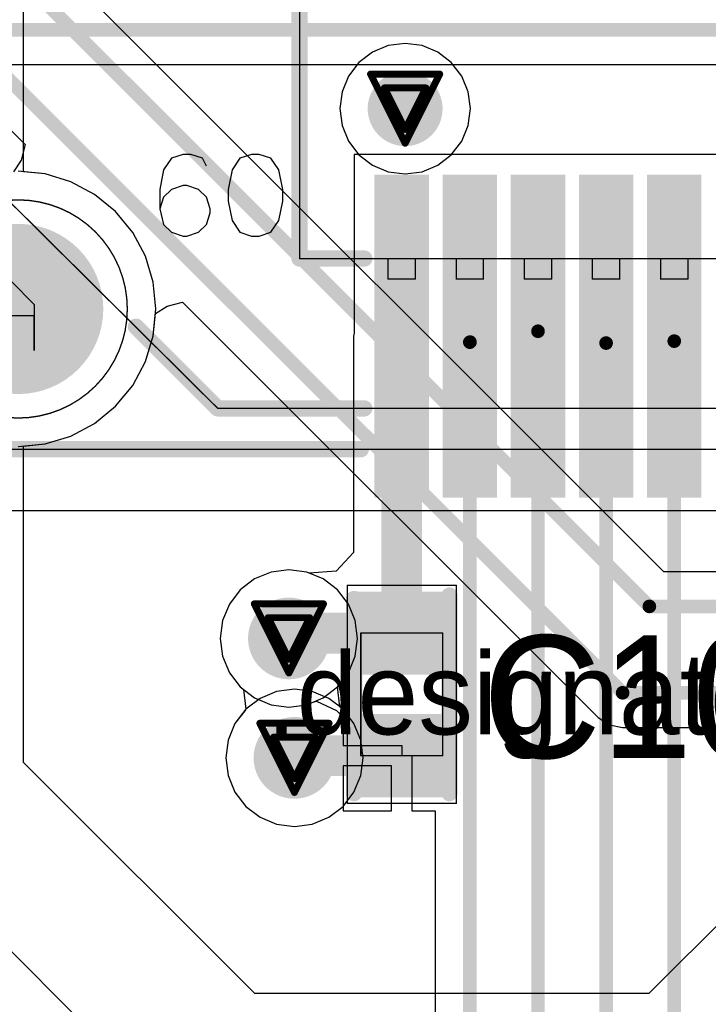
# Model space of a CAD drawing. Header units: millimetres. Extents: x 138 to 555, y 26 to 334.
# Tile 471 of 656: x 270 to 275, y 142 to 149. Entities that reach past the tile are written whole.
import ezdxf

# ---------------------------------------------------------------- set-up
doc = ezdxf.new("R2010")
doc.units = ezdxf.units.MM
for name, color, linetype in [('BottomLayer', 5, 'Continuous'), ('BottomSolder', 6, 'Continuous'), ('DrillDrawing', 1, 'Continuous'), ('Mechanical20', 56, 'Continuous'), ('Mechanical27', 56, 'Continuous'), ('MidLayer1', 16, 'Continuous'), ('MidLayer2', 76, 'Continuous'), ('MidLayer3', 90, 'Continuous'), ('MidLayer4', 156, 'Continuous'), ('MultiLayer', 9, 'Continuous'), ('PadHoleLayer', 156, 'Continuous'), ('TopLayer', 1, 'Continuous'), ('TopOverlay', 2, 'Continuous'), ('TopPaste', 8, 'Continuous'), ('TopSolder', 216, 'Continuous'), ('ViaHoleLayer', 16, 'Continuous')]:
    doc.layers.add(name, color=color, linetype=linetype)

# ---------------------------------------------------------------- blocks, each defined once
blk = doc.blocks.new('CON_SAMTEC_QSH_030_01_F_D_A_LCD_MB1230_505')
at = {"layer": 'BottomLayer', "const_width": 0.25}
blk.add_lwpolyline([(9.94, 2.67, 1), (10.19, 2.67, 1)], format="xyb", close=True, dxfattribs=at)
at = {"layer": 'BottomSolder', "const_width": 0.625}
blk.add_lwpolyline([(9.7525, 2.67, 1), (10.3775, 2.67, 1)], format="xyb", close=True, dxfattribs=at)
at = {"layer": 'Mechanical20', "const_width": 0.01}
blk.add_lwpolyline([(11, 4.15), (-11, 4.15)], dxfattribs=at)
at = {"layer": 'Mechanical27'}
for p, q in [((8.2094, 2.1064), (8.1522, 2.0207)), ((8.2951, 2.1349), (8.2094, 2.1064)), ((8.3522, 2.1349), (8.2951, 2.1349)), ((8.4379, 2.1064), (8.3522, 2.1349)), ((8.495, 2.0207), (8.4379, 2.1064)), ((8.7407, 2.1064), (8.6835, 2.0492)), ((8.8264, 2.1349), (8.7407, 2.1064)), ((8.8549, 2.1349), (8.8264, 2.1349)), ((8.9406, 2.1064), (8.8549, 2.1349)), ((8.9978, 2.0492), (8.9406, 2.1064)), ((8.6835, 2.0492), (8.655, 1.9635)), ((9.0263, 1.935), (8.9978, 2.0492)), ((8.1522, 2.0207), (8.1237, 1.8778)), ((8.5236, 1.8778), (8.495, 2.0207)), ((8.655, 1.9635), (8.655, 1.935)), ((8.655, 1.935), (8.6835, 1.8493)), ((8.9978, 1.8493), (9.0263, 1.935)), ((9.0263, 1.7922), (9.0263, 1.935)), ((8.1237, 1.8778), (8.1237, 1.7922)), ((8.5236, 1.7922), (8.5236, 1.8778)), ((8.6835, 1.8493), (8.7407, 1.7922)), ((8.9406, 1.7922), (8.9978, 1.8493)), ((8.1237, 1.7922), (8.1522, 1.6493)), ((8.495, 1.6493), (8.5236, 1.7922)), ((8.7407, 1.7922), (8.8264, 1.7636)), ((8.8264, 1.7636), (8.8549, 1.7636)), ((8.8549, 1.7636), (8.9406, 1.7922)), ((8.9978, 1.6493), (9.0263, 1.7922)), ((8.1522, 1.6493), (8.2094, 1.5636)), ((8.4379, 1.5636), (8.495, 1.6493)), ((8.6835, 1.6208), (8.7121, 1.5636)), ((8.9406, 1.5636), (8.9978, 1.6493)), ((8.2094, 1.5636), (8.2951, 1.5351)), ((8.2951, 1.5351), (8.3522, 1.5351)), ((8.3522, 1.5351), (8.4379, 1.5636)), ((8.7121, 1.5636), (8.7978, 1.5351)), ((8.7978, 1.5351), (8.8549, 1.5351)), ((8.8549, 1.5351), (8.9406, 1.5636))]:
    blk.add_line(p, q, dxfattribs=at)
at = {"layer": 'Mechanical27', "const_width": 0.01}
for points in [[(10.8, 3.7), (-10.8, 3.7)], [(8.6, 3.4), (-8.6, 3.4)], [(10.5, 1.5125), (8.6, 3.4)], [(5.35, 2.45), (5.15, 2.45)], [(5.15, 2.45), (5.15, 2.3)], [(5.35, 2.45), (5.35, 2.3)], [(5.85, 2.45), (5.65, 2.45)], [(5.65, 2.45), (5.65, 2.3)], [(5.85, 2.45), (5.85, 2.3)], [(6.35, 2.45), (6.15, 2.45)], [(6.15, 2.45), (6.15, 2.3)], [(6.35, 2.45), (6.35, 2.3)], [(6.85, 2.45), (6.65, 2.45)], [(6.65, 2.45), (6.65, 2.3)], [(6.85, 2.45), (6.85, 2.3)], [(7.35, 2.45), (7.15, 2.45)], [(7.15, 2.45), (7.15, 2.3)], [(7.35, 2.45), (7.35, 2.3)], [(8, 2.3), (-8, 2.3)], [(5.35, 2.3), (5.15, 2.3)], [(5.85, 2.3), (5.65, 2.3)], [(6.35, 2.3), (6.15, 2.3)], [(6.85, 2.3), (6.65, 2.3)], [(7.35, 2.3), (7.15, 2.3)], [(8, 2.3), (8, 0.25)]]:
    blk.add_lwpolyline(points, dxfattribs=at)
at = {"layer": 'Mechanical27', "const_width": 0.005}
for points in [[(8.5975, 3.4, 1), (8.6025, 3.4, 1)], [(8.5975, 3.4, 1), (8.6025, 3.4, 1)], [(5.1475, 2.45, 1), (5.1525, 2.45, 1)], [(5.1475, 2.45, 1), (5.1525, 2.45, 1)], [(5.3475, 2.45, 1), (5.3525, 2.45, 1)], [(5.3475, 2.45, 1), (5.3525, 2.45, 1)], [(5.6475, 2.45, 1), (5.6525, 2.45, 1)], [(5.6475, 2.45, 1), (5.6525, 2.45, 1)], [(5.8475, 2.45, 1), (5.8525, 2.45, 1)], [(5.8475, 2.45, 1), (5.8525, 2.45, 1)], [(6.1475, 2.45, 1), (6.1525, 2.45, 1)], [(6.1475, 2.45, 1), (6.1525, 2.45, 1)], [(6.3475, 2.45, 1), (6.3525, 2.45, 1)], [(6.3475, 2.45, 1), (6.3525, 2.45, 1)], [(6.6475, 2.45, 1), (6.6525, 2.45, 1)], [(6.6475, 2.45, 1), (6.6525, 2.45, 1)], [(6.8475, 2.45, 1), (6.8525, 2.45, 1)], [(6.8475, 2.45, 1), (6.8525, 2.45, 1)], [(7.1475, 2.45, 1), (7.1525, 2.45, 1)], [(7.1475, 2.45, 1), (7.1525, 2.45, 1)], [(7.3475, 2.45, 1), (7.3525, 2.45, 1)], [(7.3475, 2.45, 1), (7.3525, 2.45, 1)], [(5.1475, 2.3, 1), (5.1525, 2.3, 1)], [(5.1475, 2.3, 1), (5.1525, 2.3, 1)], [(5.3475, 2.3, 1), (5.3525, 2.3, 1)], [(5.3475, 2.3, 1), (5.3525, 2.3, 1)], [(5.6475, 2.3, 1), (5.6525, 2.3, 1)], [(5.6475, 2.3, 1), (5.6525, 2.3, 1)], [(5.8475, 2.3, 1), (5.8525, 2.3, 1)], [(5.8475, 2.3, 1), (5.8525, 2.3, 1)], [(6.1475, 2.3, 1), (6.1525, 2.3, 1)], [(6.1475, 2.3, 1), (6.1525, 2.3, 1)], [(6.3475, 2.3, 1), (6.3525, 2.3, 1)], [(6.3475, 2.3, 1), (6.3525, 2.3, 1)], [(6.6475, 2.3, 1), (6.6525, 2.3, 1)], [(6.6475, 2.3, 1), (6.6525, 2.3, 1)], [(6.8475, 2.3, 1), (6.8525, 2.3, 1)], [(6.8475, 2.3, 1), (6.8525, 2.3, 1)], [(7.1475, 2.3, 1), (7.1525, 2.3, 1)], [(7.1475, 2.3, 1), (7.1525, 2.3, 1)], [(7.3475, 2.3, 1), (7.3525, 2.3, 1)], [(7.3475, 2.3, 1), (7.3525, 2.3, 1)], [(7.9975, 2.3, 1), (8.0025, 2.3, 1)], [(7.9975, 2.3, 1), (8.0025, 2.3, 1)]]:
    blk.add_lwpolyline(points, format="xyb", close=True, dxfattribs=at)
at = {"layer": 'MidLayer1', "const_width": 0.25}
blk.add_lwpolyline([(9.94, 2.67, 1), (10.19, 2.67, 1)], format="xyb", close=True, dxfattribs=at)
at = {"layer": 'MidLayer2', "const_width": 0.25}
blk.add_lwpolyline([(9.94, 2.67, 1), (10.19, 2.67, 1)], format="xyb", close=True, dxfattribs=at)
at = {"layer": 'MidLayer3', "const_width": 0.25}
blk.add_lwpolyline([(9.94, 2.67, 1), (10.19, 2.67, 1)], format="xyb", close=True, dxfattribs=at)
at = {"layer": 'MidLayer4', "const_width": 0.25}
blk.add_lwpolyline([(9.94, 2.67, 1), (10.19, 2.67, 1)], format="xyb", close=True, dxfattribs=at)
at = {"layer": 'MultiLayer'}
for points, const_width in [([(10.866, 2.67, 1), (9.264, 2.67, 1)], 0.01), ([(9.94, 2.67, 1), (10.19, 2.67, 1)], 0.25), ([(9.2615, 2.67, 1), (9.2665, 2.67, 1)], 0.005)]:
    blk.add_lwpolyline(points, format="xyb", close=True, dxfattribs=dict(at, const_width=const_width))
at = {"layer": 'PadHoleLayer', "const_width": 0.525}
blk.add_lwpolyline([(9.8025, 2.67, 1), (10.3275, 2.67, 1)], format="xyb", close=True, dxfattribs=at)
at = {"layer": 'TopLayer', "const_width": 0.25}
blk.add_lwpolyline([(9.94, 2.67, 1), (10.19, 2.67, 1)], format="xyb", close=True, dxfattribs=at)
at = {"layer": 'TopLayer'}
for points in [[(5.1, 4.005), (5.1, 1.735), (5.4, 4.005), (5.4, 1.735)], [(5.6, 4.005), (5.6, 1.735), (5.9, 4.005), (5.9, 1.735)], [(6.1, 4.005), (6.1, 1.735), (6.4, 4.005), (6.4, 1.735)], [(6.6, 4.005), (6.6, 1.735), (6.9, 4.005), (6.9, 1.735)], [(7.1, 4.005), (7.1, 1.735), (7.4, 4.005), (7.4, 1.735)]]:
    blk.add_solid(points, dxfattribs=at)
at = {"layer": 'TopOverlay', "const_width": 0.12}
for points in [[(10.8, 3.7), (7.55, 3.7)], [(8.6, 3.4), (7.525, 3.4)], [(9.2, 2.8), (8.6, 3.4)], [(8, 2.3), (7.525, 2.3)], [(8, 2.3), (8, 0.35)]]:
    blk.add_lwpolyline(points, dxfattribs=at)
at = {"layer": 'TopOverlay', "const_width": 0.06}
for points in [[(7.52, 3.7, 1), (7.58, 3.7, 1)], [(7.495, 3.4, 1), (7.555, 3.4, 1)], [(8.57, 3.4, 1), (8.63, 3.4, 1)], [(8.57, 3.4, 1), (8.63, 3.4, 1)], [(9.17, 2.8, 1), (9.23, 2.8, 1)], [(7.495, 2.3, 1), (7.555, 2.3, 1)], [(7.97, 2.3, 1), (8.03, 2.3, 1)], [(7.97, 2.3, 1), (8.03, 2.3, 1)]]:
    blk.add_lwpolyline(points, format="xyb", close=True, dxfattribs=at)
at = {"layer": 'TopPaste'}
for points in [[(5.1, 4.005), (5.1, 1.735), (5.4, 4.005), (5.4, 1.735)], [(5.6, 4.005), (5.6, 1.735), (5.9, 4.005), (5.9, 1.735)], [(6.1, 4.005), (6.1, 1.735), (6.4, 4.005), (6.4, 1.735)], [(6.6, 4.005), (6.6, 1.735), (6.9, 4.005), (6.9, 1.735)], [(7.1, 4.005), (7.1, 1.735), (7.4, 4.005), (7.4, 1.735)]]:
    blk.add_solid(points, dxfattribs=at)
at = {"layer": 'TopSolder', "const_width": 0.625}
blk.add_lwpolyline([(9.7525, 2.67, 1), (10.3775, 2.67, 1)], format="xyb", close=True, dxfattribs=at)
at = {"layer": 'TopSolder'}
for points in [[(5.05, 4.055), (5.05, 1.685), (5.45, 4.055), (5.45, 1.685)], [(5.55, 4.055), (5.55, 1.685), (5.95, 4.055), (5.95, 1.685)], [(6.05, 4.055), (6.05, 1.685), (6.45, 4.055), (6.45, 1.685)], [(6.55, 4.055), (6.55, 1.685), (6.95, 4.055), (6.95, 1.685)], [(7.05, 4.055), (7.05, 1.685), (7.45, 4.055), (7.45, 1.685)]]:
    blk.add_solid(points, dxfattribs=at)
blk = doc.blocks.new('C0402_867')
at = {"layer": 'Mechanical20', "const_width": 0.01}
for points in [[(-0.8, 0.4), (0.8, 0.4)], [(-0.8, 0.4), (-0.8, -0.4)], [(0.8, 0.4), (0.8, -0.4)], [(-0.8, -0.4), (0.8, -0.4)]]:
    blk.add_lwpolyline(points, dxfattribs=at)
at = {"layer": 'Mechanical20', "const_width": 0.005}
for points in [[(-0.8025, 0.4, 1), (-0.7975, 0.4, 1)], [(-0.8025, 0.4, 1), (-0.7975, 0.4, 1)], [(0.7975, 0.4, 1), (0.8025, 0.4, 1)], [(0.7975, 0.4, 1), (0.8025, 0.4, 1)], [(-0.8025, -0.4, 1), (-0.7975, -0.4, 1)], [(-0.8025, -0.4, 1), (-0.7975, -0.4, 1)], [(0.7975, -0.4, 1), (0.8025, -0.4, 1)], [(0.7975, -0.4, 1), (0.8025, -0.4, 1)]]:
    blk.add_lwpolyline(points, format="xyb", close=True, dxfattribs=at)
at = {"layer": 'Mechanical27', "const_width": 0.01}
for points in [[(-0.45, 0.3), (0.45, 0.3)], [(-0.45, 0.3), (-0.45, -0.3)], [(0.45, 0.3), (0.45, -0.3)], [(-0.45, -0.3), (0.45, -0.3)]]:
    blk.add_lwpolyline(points, dxfattribs=at)
at = {"layer": 'Mechanical27', "const_width": 0.005}
for points in [[(-0.4525, 0.3, 1), (-0.4475, 0.3, 1)], [(-0.4525, 0.3, 1), (-0.4475, 0.3, 1)], [(0.4475, 0.3, 1), (0.4525, 0.3, 1)], [(0.4475, 0.3, 1), (0.4525, 0.3, 1)], [(-0.4525, -0.3, 1), (-0.4475, -0.3, 1)], [(-0.4525, -0.3, 1), (-0.4475, -0.3, 1)], [(0.4475, -0.3, 1), (0.4525, -0.3, 1)], [(0.4475, -0.3, 1), (0.4525, -0.3, 1)]]:
    blk.add_lwpolyline(points, format="xyb", close=True, dxfattribs=at)
at = {"layer": 'TopLayer'}
for points in [[(-0.195, -0.28), (-0.195, 0.28), (-0.705, -0.28), (-0.705, 0.28)], [(0.705, -0.28), (0.705, 0.28), (0.195, -0.28), (0.195, 0.28)]]:
    blk.add_solid(points, dxfattribs=at)
at = {"layer": 'TopOverlay', "const_width": 0.12}
for points in [[(-0.725, 0.35), (0.7, 0.35)], [(-0.725, -0.35), (0.725, -0.35)]]:
    blk.add_lwpolyline(points, dxfattribs=at)
at = {"layer": 'TopOverlay', "const_width": 0.06}
for points in [[(-0.755, 0.35, 1), (-0.695, 0.35, 1)], [(0.67, 0.35, 1), (0.73, 0.35, 1)], [(-0.755, -0.35, 1), (-0.695, -0.35, 1)], [(0.695, -0.35, 1), (0.755, -0.35, 1)]]:
    blk.add_lwpolyline(points, format="xyb", close=True, dxfattribs=at)
at = {"layer": 'TopPaste'}
for points in [[(-0.195, -0.28), (-0.195, 0.28), (-0.705, -0.28), (-0.705, 0.28)], [(0.705, -0.28), (0.705, 0.28), (0.195, -0.28), (0.195, 0.28)]]:
    blk.add_solid(points, dxfattribs=at)
at = {"layer": 'TopSolder'}
for points in [[(-0.145, -0.33), (-0.145, 0.33), (-0.755, -0.33), (-0.755, 0.33)], [(0.755, -0.33), (0.755, 0.33), (0.145, -0.33), (0.145, 0.33)]]:
    blk.add_solid(points, dxfattribs=at)

msp = doc.modelspace()

# ---------------------------------------------------------------- linework, layer by layer
at = {"layer": 'BottomLayer'}
for p, q in [((274.4936, 144.9082), (269.7814, 149.6204)), ((269.2618, 148.5884), (269.8061, 148.0442)), ((269.8061, 148.0442), (269.7767, 147.9305)), ((269.7767, 147.9305), (269.7225, 147.845)), ((270.763, 146.8044), (270.8485, 146.8586)), ((270.8485, 146.8586), (270.9623, 146.888)), ((270.9623, 146.888), (274.0116, 143.8387)), ((270.7469, 146.6402), (270.763, 146.8044)), ((270.6893, 146.4506), (270.7469, 146.6402)), ((270.5959, 146.2758), (270.6893, 146.4506)), ((270.4702, 146.1226), (270.5959, 146.2758)), ((270.317, 145.9969), (270.4702, 146.1226)), ((270.1423, 145.9035), (270.317, 145.9969)), ((269.9527, 145.846), (270.1423, 145.9035)), ((269.7555, 145.8266), (269.9527, 145.846)), ((271.612, 144.9053), (271.4903, 144.8549)), ((271.7425, 144.9225), (271.612, 144.9053)), ((271.873, 144.9053), (271.7425, 144.9225)), ((271.9946, 144.8549), (271.873, 144.9053)), ((277.1015, 144.9082), (274.4936, 144.9082)), ((271.4903, 144.8549), (271.3859, 144.7748)), ((272.0991, 144.7748), (271.9946, 144.8549)), ((271.3859, 144.7748), (271.3057, 144.6703)), ((272.1792, 144.6703), (272.0991, 144.7748)), ((271.3057, 144.6703), (271.2554, 144.5487)), ((272.2296, 144.5487), (272.1792, 144.6703)), ((271.2554, 144.5487), (271.2382, 144.4182)), ((272.2468, 144.4182), (272.2296, 144.5487)), ((271.2382, 144.4182), (271.2554, 144.2877)), ((272.2296, 144.2877), (272.2468, 144.4182)), ((271.2554, 144.2877), (271.3057, 144.166)), ((272.1792, 144.166), (272.2296, 144.2877)), ((271.3057, 144.166), (271.3859, 144.0616)), ((272.0991, 144.0616), (272.1792, 144.166)), ((271.3859, 144.0616), (271.4903, 143.9814)), ((271.9946, 143.9814), (272.0991, 144.0616)), ((271.4903, 143.9814), (271.612, 143.9311)), ((271.873, 143.9311), (271.9946, 143.9814)), ((271.612, 143.9311), (271.7425, 143.9139)), ((271.7425, 143.9139), (271.873, 143.9311)), ((274.0116, 143.8387), (274.0943, 143.7834)), ((274.0943, 143.7834), (274.1918, 143.764)), ((274.1918, 143.764), (276.145, 143.764))]:
    msp.add_line(p, q, dxfattribs=at)
at = {"layer": 'BottomLayer', "const_width": 0.1}
for points in [[(269.6012, 149.4402), (274.388, 144.6533)], [(269.3674, 148.8433), (274.1918, 144.0189)], [(274.388, 144.6533), (277.5294, 144.6533)], [(274.1918, 144.0189), (277.683, 144.0189)]]:
    msp.add_lwpolyline(points, dxfattribs=at)
at = {"layer": 'BottomLayer'}
for points, const_width in [([(272.458, 148.3082, 1), (272.733, 148.3082, 1)], 0.275), ([(271.5925, 144.4182, 1), (271.8925, 144.4182, 1)], 0.3), ([(274.363, 144.6533, 1), (274.413, 144.6533, 1)], 0.05), ([(274.363, 144.6533, 1), (274.413, 144.6533, 1)], 0.05), ([(274.1668, 144.0189, 1), (274.2168, 144.0189, 1)], 0.05), ([(274.1668, 144.0189, 1), (274.2168, 144.0189, 1)], 0.05), ([(271.6333, 143.5412, 1), (271.9333, 143.5412, 1)], 0.3)]:
    msp.add_lwpolyline(points, format="xyb", close=True, dxfattribs=dict(at, const_width=const_width))
at = {"layer": 'DrillDrawing'}
for p, q in [((269.7047, 147.0405), (269.8739, 146.8712)), ((269.8739, 146.8712), (269.8739, 146.5327)), ((269.8739, 146.7866), (269.5354, 146.7866)), ((269.8739, 146.5327), (269.8739, 146.7866))]:
    msp.add_line(p, q, dxfattribs=at)
at = {"layer": 'DrillDrawing', "const_width": 0.0508}
for points in [[(272.3415, 148.5622), (272.8495, 148.5622)], [(272.3415, 148.5622), (272.5955, 148.0542)], [(272.5955, 148.0542), (272.8495, 148.5622)], [(272.4431, 148.4606), (272.7479, 148.4606)], [(272.4431, 148.4606), (272.5955, 148.1558)], [(272.5955, 148.1558), (272.7479, 148.4606)], [(271.4885, 144.6722), (271.9965, 144.6722)], [(271.4885, 144.6722), (271.7425, 144.1642)], [(271.7425, 144.1642), (271.9965, 144.6722)], [(271.5901, 144.5706), (271.8949, 144.5706)], [(271.5901, 144.5706), (271.7425, 144.2658)], [(271.7425, 144.2658), (271.8949, 144.5706)], [(271.5293, 143.7952), (272.0373, 143.7952)], [(271.5293, 143.7952), (271.7833, 143.2872)], [(271.7833, 143.2872), (272.0373, 143.7952)], [(271.6309, 143.6936), (271.9357, 143.6936)], [(271.6309, 143.6936), (271.7833, 143.3888)], [(271.7833, 143.3888), (271.9357, 143.6936)]]:
    msp.add_lwpolyline(points, dxfattribs=at)
at = {"layer": 'DrillDrawing', "const_width": 0.0254}
for points in [[(272.3288, 148.5622, 1), (272.3542, 148.5622, 1)], [(272.3288, 148.5622, 1), (272.3542, 148.5622, 1)], [(272.8368, 148.5622, 1), (272.8622, 148.5622, 1)], [(272.8368, 148.5622, 1), (272.8622, 148.5622, 1)], [(272.4304, 148.4606, 1), (272.4558, 148.4606, 1)], [(272.4304, 148.4606, 1), (272.4558, 148.4606, 1)], [(272.7352, 148.4606, 1), (272.7606, 148.4606, 1)], [(272.7352, 148.4606, 1), (272.7606, 148.4606, 1)], [(272.5828, 148.1558, 1), (272.6082, 148.1558, 1)], [(272.5828, 148.1558, 1), (272.6082, 148.1558, 1)], [(272.5828, 148.0542, 1), (272.6082, 148.0542, 1)], [(272.5828, 148.0542, 1), (272.6082, 148.0542, 1)], [(271.4758, 144.6722, 1), (271.5012, 144.6722, 1)], [(271.4758, 144.6722, 1), (271.5012, 144.6722, 1)], [(271.9838, 144.6722, 1), (272.0092, 144.6722, 1)], [(271.9838, 144.6722, 1), (272.0092, 144.6722, 1)], [(271.5774, 144.5706, 1), (271.6028, 144.5706, 1)], [(271.5774, 144.5706, 1), (271.6028, 144.5706, 1)], [(271.8822, 144.5706, 1), (271.9076, 144.5706, 1)], [(271.8822, 144.5706, 1), (271.9076, 144.5706, 1)], [(271.7298, 144.2658, 1), (271.7552, 144.2658, 1)], [(271.7298, 144.2658, 1), (271.7552, 144.2658, 1)], [(271.7298, 144.1642, 1), (271.7552, 144.1642, 1)], [(271.7298, 144.1642, 1), (271.7552, 144.1642, 1)], [(271.5166, 143.7952, 1), (271.542, 143.7952, 1)], [(271.5166, 143.7952, 1), (271.542, 143.7952, 1)], [(272.0246, 143.7952, 1), (272.05, 143.7952, 1)], [(272.0246, 143.7952, 1), (272.05, 143.7952, 1)], [(271.6182, 143.6936, 1), (271.6436, 143.6936, 1)], [(271.6182, 143.6936, 1), (271.6436, 143.6936, 1)], [(271.923, 143.6936, 1), (271.9484, 143.6936, 1)], [(271.923, 143.6936, 1), (271.9484, 143.6936, 1)], [(271.7706, 143.3888, 1), (271.796, 143.3888, 1)], [(271.7706, 143.3888, 1), (271.796, 143.3888, 1)], [(271.7706, 143.2872, 1), (271.796, 143.2872, 1)], [(271.7706, 143.2872, 1), (271.796, 143.2872, 1)]]:
    msp.add_lwpolyline(points, format="xyb", close=True, dxfattribs=at)
at = {"layer": 'MidLayer1'}
for p, q in [((250.9249, 160.8992), (270.9439, 140.8802)), ((269.7936, 147.8445), (269.7936, 149.6133)), ((272.356, 148.7231), (272.2568, 148.647)), ((272.4715, 148.771), (272.356, 148.7231)), ((272.5955, 148.7873), (272.4715, 148.771)), ((272.7195, 148.771), (272.5955, 148.7873)), ((272.8351, 148.7231), (272.7195, 148.771)), ((272.9343, 148.647), (272.8351, 148.7231)), ((272.2568, 148.647), (272.1806, 148.5477)), ((273.0105, 148.5477), (272.9343, 148.647)), ((272.1806, 148.5477), (272.1328, 148.4322)), ((273.0583, 148.4322), (273.0105, 148.5477)), ((272.1328, 148.4322), (272.1164, 148.3082)), ((273.0746, 148.3082), (273.0583, 148.4322)), ((272.1164, 148.3082), (272.1328, 148.1842)), ((273.0583, 148.1842), (273.0746, 148.3082)), ((272.1328, 148.1842), (272.1806, 148.0687)), ((273.0105, 148.0687), (273.0583, 148.1842)), ((272.1806, 148.0687), (272.2568, 147.9694)), ((272.9343, 147.9694), (273.0105, 148.0687)), ((272.2568, 147.9694), (272.356, 147.8933)), ((272.8351, 147.8933), (272.9343, 147.9694)), ((272.356, 147.8933), (272.4715, 147.8454)), ((272.7195, 147.8454), (272.8351, 147.8933)), ((269.9527, 147.8288), (269.7936, 147.8445)), ((270.1423, 147.7713), (269.9527, 147.8288)), ((272.4715, 147.8454), (272.5955, 147.8291)), ((272.5955, 147.8291), (272.7195, 147.8454)), ((270.317, 147.6779), (270.1423, 147.7713)), ((270.4702, 147.5522), (270.317, 147.6779)), ((270.5959, 147.399), (270.4702, 147.5522)), ((270.6893, 147.2242), (270.5959, 147.399)), ((270.7469, 147.0346), (270.6893, 147.2242)), ((270.7663, 146.8374), (270.7469, 147.0346)), ((270.7469, 146.6402), (270.7663, 146.8374)), ((270.6893, 146.4506), (270.7469, 146.6402)), ((270.5959, 146.2758), (270.6893, 146.4506)), ((270.4702, 146.1226), (270.5959, 146.2758)), ((270.317, 145.9969), (270.4702, 146.1226)), ((270.1423, 145.9035), (270.317, 145.9969)), ((269.9527, 145.846), (270.1423, 145.9035)), ((269.7936, 145.8303), (269.9527, 145.846)), ((269.7936, 143.5077), (269.7936, 145.8303)), ((271.6527, 144.0284), (271.5311, 143.978)), ((271.7833, 144.0455), (271.6527, 144.0284)), ((271.9138, 144.0284), (271.7833, 144.0455)), ((272.0354, 143.978), (271.9138, 144.0284)), ((271.5311, 143.978), (271.4267, 143.8978)), ((272.1399, 143.8978), (272.0354, 143.978)), ((271.4267, 143.8978), (271.3465, 143.7934)), ((272.22, 143.7934), (272.1399, 143.8978)), ((271.3465, 143.7934), (271.2961, 143.6718)), ((272.2704, 143.6718), (272.22, 143.7934)), ((271.2961, 143.6718), (271.279, 143.5412)), ((272.2876, 143.5412), (272.2704, 143.6718)), ((276.216, 143.6414), (274.3844, 141.8099)), ((271.279, 143.5412), (271.2961, 143.4107)), ((272.2704, 143.4107), (272.2876, 143.5412)), ((271.4915, 141.8099), (269.7936, 143.5077)), ((271.2961, 143.4107), (271.3465, 143.2891)), ((272.22, 143.2891), (272.2704, 143.4107)), ((271.3465, 143.2891), (271.4267, 143.1846)), ((272.1399, 143.1846), (272.22, 143.2891)), ((271.4267, 143.1846), (271.5311, 143.1045)), ((272.0354, 143.1045), (272.1399, 143.1846)), ((271.5311, 143.1045), (271.6527, 143.0541)), ((271.9138, 143.0541), (272.0354, 143.1045)), ((271.6527, 143.0541), (271.7833, 143.0369)), ((271.7833, 143.0369), (271.9138, 143.0541)), ((274.3844, 141.8099), (271.4915, 141.8099))]:
    msp.add_line(p, q, dxfattribs=at)
for points, const_width in [([(272.458, 148.3082, 1), (272.733, 148.3082, 1)], 0.275), ([(271.5925, 144.4182, 1), (271.8925, 144.4182, 1)], 0.3), ([(271.6333, 143.5412, 1), (271.9333, 143.5412, 1)], 0.3)]:
    msp.add_lwpolyline(points, format="xyb", close=True, dxfattribs=dict(at, const_width=const_width))
at = {"layer": 'MidLayer2'}
for p, q in [((269.9527, 147.8288), (269.7555, 147.8482)), ((270.1423, 147.7713), (269.9527, 147.8288)), ((270.317, 147.6779), (270.1423, 147.7713)), ((270.4702, 147.5522), (270.317, 147.6779)), ((270.5959, 147.399), (270.4702, 147.5522)), ((270.6893, 147.2242), (270.5959, 147.399)), ((270.7469, 147.0346), (270.6893, 147.2242)), ((270.7663, 146.8374), (270.7469, 147.0346)), ((270.7469, 146.6402), (270.7663, 146.8374)), ((270.6893, 146.4506), (270.7469, 146.6402)), ((270.5959, 146.2758), (270.6893, 146.4506)), ((270.4702, 146.1226), (270.5959, 146.2758)), ((270.317, 145.9969), (270.4702, 146.1226)), ((270.1423, 145.9035), (270.317, 145.9969)), ((269.9527, 145.846), (270.1423, 145.9035)), ((269.7555, 145.8266), (269.9527, 145.846)), ((271.612, 144.9053), (271.4903, 144.8549)), ((271.7425, 144.9225), (271.612, 144.9053)), ((271.873, 144.9053), (271.7425, 144.9225)), ((271.9946, 144.8549), (271.873, 144.9053)), ((271.4903, 144.8549), (271.3859, 144.7748)), ((272.0991, 144.7748), (271.9946, 144.8549)), ((271.3859, 144.7748), (271.3057, 144.6703)), ((272.1792, 144.6703), (272.0991, 144.7748)), ((271.3057, 144.6703), (271.2554, 144.5487)), ((272.2296, 144.5487), (272.1792, 144.6703)), ((271.2554, 144.5487), (271.2382, 144.4182)), ((272.2468, 144.4182), (272.2296, 144.5487)), ((271.2382, 144.4182), (271.2554, 144.2877)), ((272.2296, 144.2877), (272.2468, 144.4182)), ((271.2554, 144.2877), (271.3057, 144.166)), ((272.1792, 144.166), (272.2296, 144.2877)), ((271.3057, 144.166), (271.3859, 144.0616)), ((272.0991, 144.0616), (272.1792, 144.166)), ((271.3859, 144.0616), (271.4903, 143.9814)), ((271.9946, 143.9814), (272.0991, 144.0616)), ((271.4903, 143.9814), (271.612, 143.9311)), ((271.873, 143.9311), (271.9946, 143.9814)), ((271.612, 143.9311), (271.7425, 143.9139)), ((271.7425, 143.9139), (271.873, 143.9311))]:
    msp.add_line(p, q, dxfattribs=at)
for points, const_width in [([(272.458, 148.3082, 1), (272.733, 148.3082, 1)], 0.275), ([(271.5925, 144.4182, 1), (271.8925, 144.4182, 1)], 0.3), ([(271.6333, 143.5412, 1), (271.9333, 143.5412, 1)], 0.3)]:
    msp.add_lwpolyline(points, format="xyb", close=True, dxfattribs=dict(at, const_width=const_width))
at = {"layer": 'MidLayer3'}
for p, q in [((269.9527, 147.8288), (269.7555, 147.8482)), ((270.1423, 147.7713), (269.9527, 147.8288)), ((270.317, 147.6779), (270.1423, 147.7713)), ((270.4702, 147.5522), (270.317, 147.6779)), ((270.5959, 147.399), (270.4702, 147.5522)), ((270.6893, 147.2242), (270.5959, 147.399)), ((270.7469, 147.0346), (270.6893, 147.2242)), ((270.7663, 146.8374), (270.7469, 147.0346)), ((270.7469, 146.6402), (270.7663, 146.8374)), ((270.6893, 146.4506), (270.7469, 146.6402)), ((270.5959, 146.2758), (270.6893, 146.4506)), ((270.4702, 146.1226), (270.5959, 146.2758)), ((270.317, 145.9969), (270.4702, 146.1226)), ((270.1423, 145.9035), (270.317, 145.9969)), ((269.9527, 145.846), (270.1423, 145.9035)), ((269.7555, 145.8266), (269.9527, 145.846)), ((271.612, 144.9053), (271.4903, 144.8549)), ((271.7425, 144.9225), (271.612, 144.9053)), ((271.873, 144.9053), (271.7425, 144.9225)), ((271.9946, 144.8549), (271.873, 144.9053)), ((271.4903, 144.8549), (271.3859, 144.7748)), ((272.0991, 144.7748), (271.9946, 144.8549)), ((271.3859, 144.7748), (271.3057, 144.6703)), ((272.1792, 144.6703), (272.0991, 144.7748)), ((271.3057, 144.6703), (271.2554, 144.5487)), ((272.2296, 144.5487), (272.1792, 144.6703)), ((271.2554, 144.5487), (271.2382, 144.4182)), ((272.2468, 144.4182), (272.2296, 144.5487)), ((271.2382, 144.4182), (271.2554, 144.2877)), ((272.2296, 144.2877), (272.2468, 144.4182)), ((271.2554, 144.2877), (271.3057, 144.166)), ((272.1792, 144.166), (272.2296, 144.2877)), ((271.3057, 144.166), (271.3859, 144.0616)), ((272.0991, 144.0616), (272.1792, 144.166)), ((271.3859, 144.0616), (271.4903, 143.9814)), ((271.9946, 143.9814), (272.0991, 144.0616)), ((271.4903, 143.9814), (271.612, 143.9311)), ((271.873, 143.9311), (271.9946, 143.9814)), ((271.612, 143.9311), (271.7425, 143.9139)), ((271.7425, 143.9139), (271.873, 143.9311))]:
    msp.add_line(p, q, dxfattribs=at)
for points, const_width in [([(272.458, 148.3082, 1), (272.733, 148.3082, 1)], 0.275), ([(271.5925, 144.4182, 1), (271.8925, 144.4182, 1)], 0.3), ([(271.6333, 143.5412, 1), (271.9333, 143.5412, 1)], 0.3)]:
    msp.add_lwpolyline(points, format="xyb", close=True, dxfattribs=dict(at, const_width=const_width))
at = {"layer": 'MidLayer4'}
for p, q in [((272.356, 148.7231), (272.2568, 148.647)), ((272.4715, 148.771), (272.356, 148.7231)), ((272.5955, 148.7873), (272.4715, 148.771)), ((272.7195, 148.771), (272.5955, 148.7873)), ((272.8351, 148.7231), (272.7195, 148.771)), ((272.9343, 148.647), (272.8351, 148.7231)), ((272.2568, 148.647), (272.1806, 148.5477)), ((273.0105, 148.5477), (272.9343, 148.647)), ((272.1806, 148.5477), (272.1328, 148.4322)), ((273.0583, 148.4322), (273.0105, 148.5477)), ((272.1328, 148.4322), (272.1164, 148.3082)), ((273.0746, 148.3082), (273.0583, 148.4322)), ((272.1164, 148.3082), (272.1328, 148.1842)), ((273.0583, 148.1842), (273.0746, 148.3082)), ((272.1328, 148.1842), (272.1806, 148.0687)), ((273.0105, 148.0687), (273.0583, 148.1842)), ((272.1806, 148.0687), (272.2568, 147.9694)), ((272.9343, 147.9694), (273.0105, 148.0687)), ((272.2568, 147.9694), (272.356, 147.8933)), ((272.8351, 147.8933), (272.9343, 147.9694)), ((272.356, 147.8933), (272.4715, 147.8454)), ((272.7195, 147.8454), (272.8351, 147.8933)), ((269.9527, 147.8288), (269.7555, 147.8482)), ((270.1423, 147.7713), (269.9527, 147.8288)), ((272.4715, 147.8454), (272.5955, 147.8291)), ((272.5955, 147.8291), (272.7195, 147.8454)), ((270.317, 147.6779), (270.1423, 147.7713)), ((270.4702, 147.5522), (270.317, 147.6779)), ((270.5959, 147.399), (270.4702, 147.5522)), ((270.6893, 147.2242), (270.5959, 147.399)), ((270.7469, 147.0346), (270.6893, 147.2242)), ((270.7663, 146.8374), (270.7469, 147.0346)), ((270.7469, 146.6402), (270.7663, 146.8374)), ((270.6893, 146.4506), (270.7469, 146.6402)), ((270.5959, 146.2758), (270.6893, 146.4506)), ((270.4702, 146.1226), (270.5959, 146.2758)), ((270.317, 145.9969), (270.4702, 146.1226)), ((270.1423, 145.9035), (270.317, 145.9969)), ((269.9527, 145.846), (270.1423, 145.9035)), ((269.7555, 145.8266), (269.9527, 145.846)), ((271.612, 144.9053), (271.4903, 144.8549)), ((271.7425, 144.9225), (271.612, 144.9053)), ((271.873, 144.9053), (271.7425, 144.9225)), ((271.9946, 144.8549), (271.873, 144.9053)), ((271.4903, 144.8549), (271.3859, 144.7748)), ((272.0991, 144.7748), (271.9946, 144.8549)), ((271.3859, 144.7748), (271.3057, 144.6703)), ((272.1792, 144.6703), (272.0991, 144.7748)), ((271.3057, 144.6703), (271.2554, 144.5487)), ((272.2296, 144.5487), (272.1792, 144.6703)), ((271.2554, 144.5487), (271.2382, 144.4182)), ((272.2468, 144.4182), (272.2296, 144.5487)), ((271.2382, 144.4182), (271.2554, 144.2877)), ((272.2296, 144.2877), (272.2468, 144.4182)), ((271.2554, 144.2877), (271.3057, 144.166)), ((272.1792, 144.166), (272.2296, 144.2877)), ((271.3057, 144.166), (271.3859, 144.0616)), ((272.1072, 144.0721), (272.1792, 144.166)), ((271.3859, 144.0616), (271.4087, 144.0441)), ((271.4087, 144.0441), (271.4267, 143.8979)), ((272.0991, 144.0615), (272.1072, 144.0721)), ((272.1171, 143.9153), (272.0991, 144.0615)), ((271.4186, 143.8873), (271.3465, 143.7934)), ((271.4267, 143.8979), (271.4186, 143.8873)), ((272.1399, 143.8978), (272.1171, 143.9153)), ((272.22, 143.7934), (272.1399, 143.8978)), ((271.3465, 143.7934), (271.2961, 143.6718)), ((272.2704, 143.6718), (272.22, 143.7934)), ((271.2961, 143.6718), (271.279, 143.5412)), ((272.2876, 143.5412), (272.2704, 143.6718)), ((271.279, 143.5412), (271.2961, 143.4107)), ((272.2704, 143.4107), (272.2876, 143.5412)), ((271.2961, 143.4107), (271.3465, 143.2891)), ((272.22, 143.2891), (272.2704, 143.4107)), ((271.3465, 143.2891), (271.4267, 143.1846)), ((272.1399, 143.1846), (272.22, 143.2891)), ((271.4267, 143.1846), (271.5311, 143.1045)), ((272.0354, 143.1045), (272.1399, 143.1846)), ((271.5311, 143.1045), (271.6527, 143.0541)), ((271.9138, 143.0541), (272.0354, 143.1045)), ((271.6527, 143.0541), (271.7833, 143.0369)), ((271.7833, 143.0369), (271.9138, 143.0541))]:
    msp.add_line(p, q, dxfattribs=at)
for points, const_width in [([(272.458, 148.3082, 1), (272.733, 148.3082, 1)], 0.275), ([(271.5925, 144.4182, 1), (271.8925, 144.4182, 1)], 0.3), ([(271.6333, 143.5412, 1), (271.9333, 143.5412, 1)], 0.3)]:
    msp.add_lwpolyline(points, format="xyb", close=True, dxfattribs=dict(at, const_width=const_width))
at = {"layer": 'MultiLayer'}
for points, const_width in [([(272.458, 148.3082, 1), (272.733, 148.3082, 1)], 0.275), ([(271.5925, 144.4182, 1), (271.8925, 144.4182, 1)], 0.3), ([(271.6333, 143.5412, 1), (271.9333, 143.5412, 1)], 0.3)]:
    msp.add_lwpolyline(points, format="xyb", close=True, dxfattribs=dict(at, const_width=const_width))
at = {"layer": 'TopLayer'}
for p, q in [((268.9029, 148.6315), (278.2312, 148.6315)), ((282.9205, 147.9724), (272.2205, 147.9724)), ((272.2205, 147.9724), (272.2205, 146.6603)), ((269.9527, 147.8288), (269.7555, 147.8482)), ((270.1423, 147.7713), (269.9527, 147.8288)), ((270.317, 147.6779), (270.1423, 147.7713)), ((270.4702, 147.5522), (270.317, 147.6779)), ((270.5959, 147.399), (270.4702, 147.5522)), ((270.6893, 147.2242), (270.5959, 147.399)), ((270.7469, 147.0346), (270.6893, 147.2242)), ((270.7663, 146.8374), (270.7469, 147.0346)), ((270.7469, 146.6402), (270.7663, 146.8374)), ((270.6893, 146.4506), (270.7469, 146.6402)), ((272.2205, 146.6603), (272.2174, 146.6374)), ((272.2174, 146.6374), (272.2174, 145.0501)), ((270.5959, 146.2758), (270.6893, 146.4506)), ((270.4702, 146.1226), (270.5959, 146.2758)), ((270.317, 145.9969), (270.4702, 146.1226)), ((270.1423, 145.9035), (270.317, 145.9969)), ((269.9527, 145.846), (270.1423, 145.9035)), ((269.7555, 145.8266), (269.9527, 145.846)), ((272.2174, 145.0501), (272.0905, 144.9124)), ((271.612, 144.9053), (271.4903, 144.8549)), ((271.7425, 144.9225), (271.612, 144.9053)), ((271.873, 144.9053), (271.7425, 144.9225)), ((271.8905, 144.8981), (271.873, 144.9053)), ((272.0905, 144.9124), (271.8905, 144.8981)), ((271.4903, 144.8549), (271.3859, 144.7748)), ((271.3859, 144.7748), (271.3057, 144.6703)), ((271.3057, 144.6703), (271.2554, 144.5487)), ((271.2554, 144.5487), (271.2382, 144.4182)), ((271.2382, 144.4182), (271.2554, 144.2877)), ((271.2554, 144.2877), (271.3057, 144.166)), ((271.3057, 144.166), (271.3859, 144.0616)), ((271.3859, 144.0616), (271.4903, 143.9814)), ((271.4903, 143.9814), (271.612, 143.9311)), ((271.9131, 143.9477), (271.9442, 143.9573)), ((271.9442, 143.9573), (272.0907, 143.8891)), ((271.612, 143.9311), (271.7425, 143.9139)), ((271.7425, 143.9139), (271.873, 143.9311)), ((271.873, 143.9311), (271.9131, 143.9477)), ((272.0907, 143.8891), (272.1405, 143.8412)), ((272.1405, 143.8412), (272.1405, 143.6324)), ((272.1405, 143.6324), (272.5704, 143.6324)), ((272.5704, 143.6324), (272.5704, 143.5574)), ((272.5704, 143.5574), (272.6454, 143.5574)), ((272.6454, 143.5574), (272.6454, 143.1524)), ((272.4954, 143.4824), (272.1405, 143.4824)), ((272.1405, 143.4824), (272.1405, 143.1524)), ((272.4954, 143.1524), (272.4954, 143.4824)), ((272.1405, 143.1524), (272.4954, 143.1524)), ((272.6454, 143.1524), (272.8155, 143.1524)), ((272.8155, 143.1524), (272.8155, 140.9602))]:
    msp.add_line(p, q, dxfattribs=at)
for points, const_width in [([(268.9029, 148.8864), (278.2312, 148.8864)], 0.1), ([(272.5705, 144.5141), (272.5705, 146.6374)], 0.3), ([(273.5705, 140.3033), (273.5705, 146.6737)], 0.1), ([(273.0704, 146.5935), (273.0713, 146.5943)], 0.1), ([(273.0704, 140.8546), (273.0704, 146.5935)], 0.1), ([(274.0704, 139.1402), (274.0704, 146.5869)], 0.1), ([(274.5705, 141.1659), (274.5705, 146.6011)], 0.1), ([(271.7858, 144.4456), (271.7975, 144.4574)], 0.3), ([(271.7975, 144.4574), (272.5705, 144.4574)], 0.3), ([(272.5663, 144.5099), (272.5705, 144.5141)], 0.3), ([(271.7858, 143.4723), (271.8709, 143.5574)], 0.3), ([(271.8709, 143.5574), (272.5705, 143.5574)], 0.3), ([(271.7766, 143.4723), (271.7858, 143.4723)], 0.3)]:
    msp.add_lwpolyline(points, dxfattribs=dict(at, const_width=const_width))
for points, const_width in [([(272.458, 148.3082, 1), (272.733, 148.3082, 1)], 0.275), ([(272.4955, 146.6374, 1), (272.6455, 146.6374, 1)], 0.15), ([(273.5455, 146.6737, 1), (273.5955, 146.6737, 1)], 0.05), ([(273.0454, 146.5935, 1), (273.0954, 146.5935, 1)], 0.05), ([(273.0454, 146.5935, 1), (273.0954, 146.5935, 1)], 0.05), ([(273.0463, 146.5943, 1), (273.0963, 146.5943, 1)], 0.05), ([(274.0454, 146.5869, 1), (274.0954, 146.5869, 1)], 0.05), ([(274.5455, 146.6011, 1), (274.5955, 146.6011, 1)], 0.05), ([(271.5925, 144.4182, 1), (271.8925, 144.4182, 1)], 0.3), ([(271.7225, 144.4574, 1), (271.8725, 144.4574, 1)], 0.15), ([(271.7225, 144.4574, 1), (271.8725, 144.4574, 1)], 0.15), ([(272.4913, 144.5099, 1), (272.6413, 144.5099, 1)], 0.15), ([(272.4955, 144.5141, 1), (272.6455, 144.5141, 1)], 0.15), ([(272.4955, 144.5141, 1), (272.6455, 144.5141, 1)], 0.15), ([(272.4955, 144.4574, 1), (272.6455, 144.4574, 1)], 0.15), ([(271.7108, 144.4456, 1), (271.8608, 144.4456, 1)], 0.15), ([(271.6333, 143.5412, 1), (271.9333, 143.5412, 1)], 0.3), ([(271.7959, 143.5574, 1), (271.9459, 143.5574, 1)], 0.15), ([(271.7959, 143.5574, 1), (271.9459, 143.5574, 1)], 0.15), ([(272.4955, 143.5574, 1), (272.6455, 143.5574, 1)], 0.15), ([(271.7016, 143.4723, 1), (271.8516, 143.4723, 1)], 0.15), ([(271.7108, 143.4723, 1), (271.8608, 143.4723, 1)], 0.15), ([(271.7108, 143.4723, 1), (271.8608, 143.4723, 1)], 0.15)]:
    msp.add_lwpolyline(points, format="xyb", close=True, dxfattribs=dict(at, const_width=const_width))
at = {"layer": 'ViaHoleLayer', "const_width": 0.15}
for points in [[(272.5205, 148.3082, 1), (272.6705, 148.3082, 1)], [(271.6675, 144.4182, 1), (271.8175, 144.4182, 1)], [(271.7083, 143.5412, 1), (271.8583, 143.5412, 1)]]:
    msp.add_lwpolyline(points, format="xyb", close=True, dxfattribs=at)

# ---------------------------------------------------------------- block references
for name, p, rotation in [('CON_SAMTEC_QSH_030_01_F_D_A_LCD_MB1230_505', (279.8205, 149.5074), 180), ('C0402_867', (272.5705, 144.0074), 90)]:
    msp.add_blockref(name, p, dxfattribs=dict(rotation=rotation))

# ---------------------------------------------------------------- texts
at = {"layer": 'Mechanical27'}
msp.add_text('.designator', height=0.599999, dxfattribs=at).set_placement((271.5768, 143.7132))
at = {"layer": 'TopOverlay'}
msp.add_text('C103', height=0.9, dxfattribs=at).set_placement((273.1646, 143.5403))

doc.saveas('drawing.dxf')
